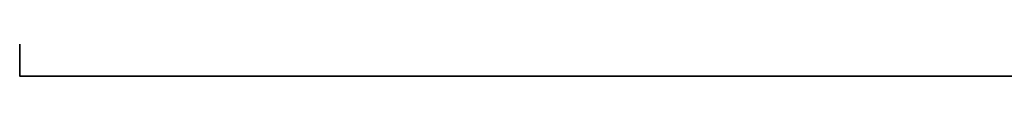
# Model space of a CAD drawing. Header units: millimetres. Extents: x -603 to 3703, y -121 to 193.
# Tile 325 of 656: x 1016 to 1057, y -50 to -49. Entities that reach past the tile are written whole.
import ezdxf

# ---------------------------------------------------------------- set-up
doc = ezdxf.new("R2010")
doc.units = ezdxf.units.MM
doc.layers.add('152', color=7, linetype='Continuous', true_color=0xffffff)

# ---------------------------------------------------------------- blocks, each defined once
blk = doc.blocks.new('UG_SURFACE_061')
at = {"layer": '152', "color": 35, "linetype": 'Continuous', "lineweight": 35}
for points in [[(1016, -48), (1016, -50, 2), (1016, -50, 2032), (1016, -34, 2032)], [(1984, -50, 2032), (1984, -34, 2032), (1016, -34, 2032), (1016, -50, 2032)], [(1016, -50, 2), (1016, -48), (1984, -48), (1984, -50, 2)], [(1016, -50, 2032), (1058, -50, 1523.5), (1084, -50, 1527)], [(1016, -50, 2032), (1016, -50, 2), (1058, -50, 1385.5), (1058, -50, 1523.5)], [(1016, -50, 2), (1058, -50, 936.5), (1058, -50, 1171.5)], [(1084, -50, 1527), (1110, -50, 1523.5), (1984, -50, 2032), (1016, -50, 2032)], [(1016, -50, 2), (1084, -50, 933), (1058, -50, 936.5)], [(1058, -50, 1171.5), (1058, -50, 1385.5), (1016, -50, 2)], [(1110, -50, 936.5), (1084, -50, 933), (1016, -50, 2), (1984, -50, 2)]]:
    blk.add_3dface(points, dxfattribs=at)

msp = doc.modelspace()

# ---------------------------------------------------------------- linework, layer by layer
at = {"layer": '152', "color": 35, "linetype": 'Continuous', "lineweight": 35}
for p, q in [((1016, -34, 2032), (1016, -50, 2032)), ((1016, -48), (1016, -50, 2)), ((1984, -50, 2032), (1016, -50, 2032)), ((1984, -50, 2), (1016, -50, 2)), ((1016, -50, 2), (1016, -50, 2032)), ((1984, -50, 2), (1016, -50, 2))]:
    msp.add_line(p, q, dxfattribs=at)

# ---------------------------------------------------------------- block references
msp.add_blockref('UG_SURFACE_061', (0, 0), dxfattribs=at)

doc.saveas('drawing.dxf')
